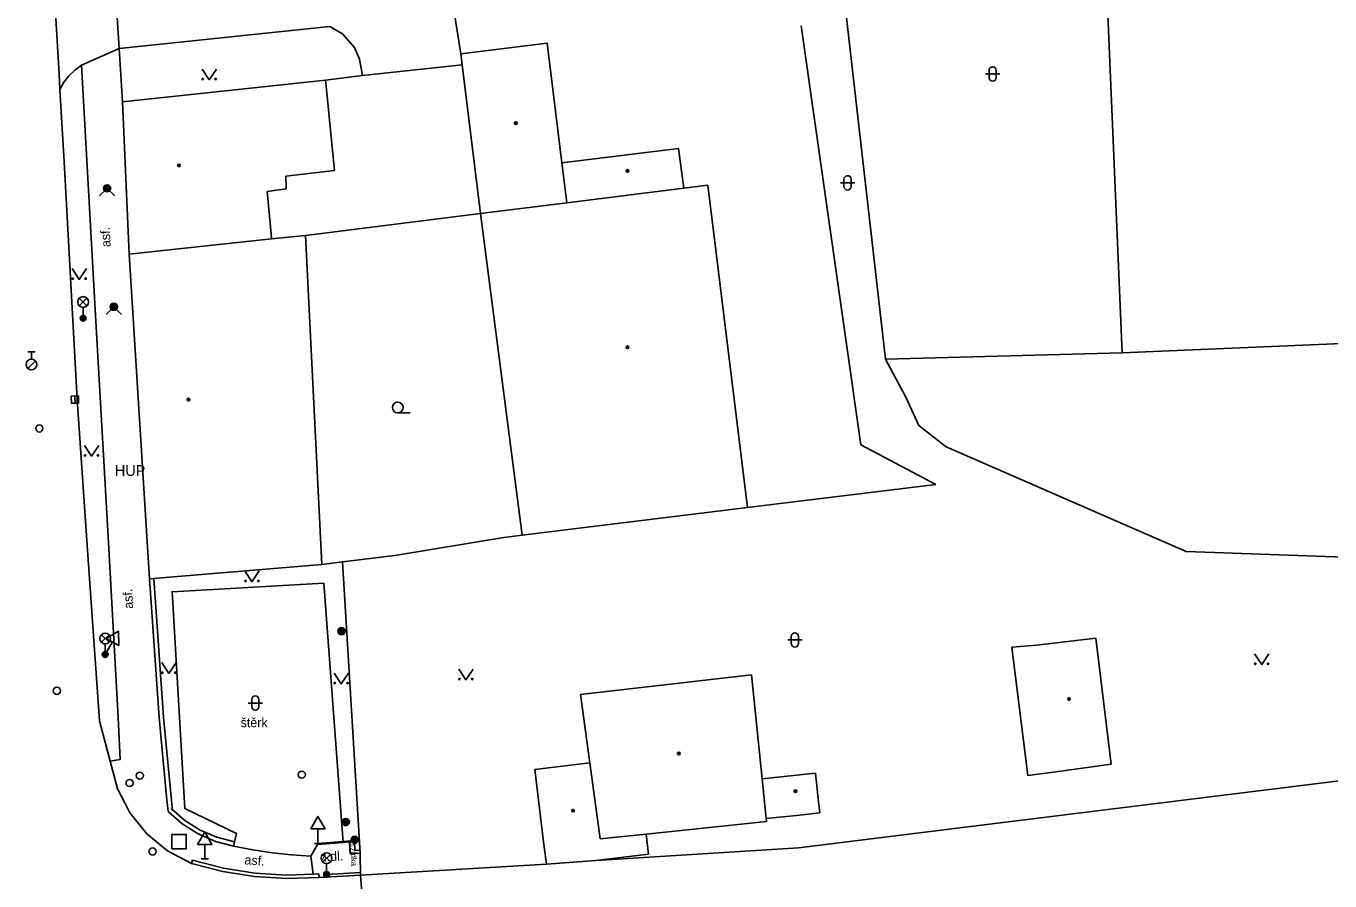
# Model space of a CAD drawing. Extents: x -599951 to -598963, y -1164095 to -1162939.
# Drawn here: x -599227.6 to -599136.7, y -1163104.4 to -1163044.8 of the extents above; entities that cross this region are included whole.
import ezdxf

# ---------------------------------------------------------------- set-up
doc = ezdxf.new("R2010")
doc.units = 0
for name, color, linetype in [('Level 10', 7, 'Continuous'), ('Level 11', 7, 'Continuous'), ('Level 24', 7, 'Continuous'), ('Level 25', 7, 'Continuous'), ('Level 26', 7, 'Continuous'), ('Level 27', 7, 'Continuous'), ('Level 28', 7, 'Continuous'), ('Level 31', 7, 'Continuous'), ('Level 33', 7, 'Continuous'), ('Level 34', 7, 'Continuous'), ('Level 36', 7, 'Continuous'), ('Level 39', 7, 'Continuous'), ('Level 40', 7, 'Continuous'), ('Level 41', 7, 'Continuous'), ('Level 42', 7, 'Continuous'), ('Level 5', 7, 'Continuous'), ('Level 51', 7, 'Continuous'), ('Level 52', 7, 'Continuous'), ('Level 54', 7, 'Continuous'), ('Level 7', 7, 'Continuous'), ('Level 8', 7, 'Continuous'), ('Level 9', 7, 'Continuous')]:
    doc.layers.add(name, color=color, linetype=linetype)

msp = doc.modelspace()

# ---------------------------------------------------------------- linework, layer by layer
at = {"layer": 'Level 10'}
for points in [[(-599223.74, -1163047.53), (-599221.11, -1163046.37)], [(-599224.96, -1163048.71), (-599224.61, -1163048.26), (-599224.2, -1163047.86), (-599223.74, -1163047.53)], [(-599225.24, -1163049.21), (-599224.96, -1163048.71)], [(-599225.24, -1163049.21), (-599224.95, -1163054.27)], [(-599224.95, -1163054.27), (-599224.04, -1163070.83)], [(-599224.04, -1163070.83), (-599223.31, -1163081.34)], [(-599223.31, -1163081.34), (-599222.48, -1163093.24)], [(-599222.48, -1163093.24), (-599221.73, -1163096.06), (-599221.22, -1163097.98)], [(-599221.22, -1163097.98), (-599220.72, -1163098.96), (-599220.36, -1163099.65)], [(-599216.06, -1163103.19), (-599217.73, -1163102.31), (-599219.18, -1163101.12), (-599220.36, -1163099.65)], [(-599207.17, -1163104.16), (-599209.42, -1163104.24), (-599211.67, -1163104.1), (-599213.89, -1163103.75), (-599216.06, -1163103.19)], [(-599204.29, -1163104), (-599207.17, -1163104.16)]]:
    msp.add_lwpolyline(points, dxfattribs=at)
at = {"layer": 'Level 11'}
for points in [[(-599198.92, -1163036.5), (-599197.3, -1163046.74)], [(-599225.82, -1163038.84), (-599225.8, -1163039.38), (-599225.77, -1163039.94), (-599225.3, -1163048.15), (-599225.24, -1163049.21)], [(-599221.11, -1163046.37), (-599206.43, -1163044.82), (-599205.54, -1163045.33), (-599204.7, -1163046.3), (-599204.36, -1163047.11), (-599204.15, -1163048.25)], [(-599223.74, -1163047.53), (-599222.74, -1163065.37), (-599221.82, -1163081.21), (-599221.18, -1163093), (-599221.03, -1163095.93), (-599221.73, -1163096.06)], [(-599206.72, -1163048.56), (-599204.15, -1163048.25), (-599197.21, -1163047.49)], [(-599217.7, -1163099.55), (-599217.8, -1163098.52), (-599218.31, -1163093.01), (-599218.99, -1163083.34)], [(-599206.85, -1163083.65), (-599217.42, -1163084.24), (-599216.54, -1163099.34), (-599212.92, -1163101.09), (-599213.06, -1163101.68), (-599213.13, -1163101.97)], [(-599205.5, -1163101.71), (-599206.85, -1163083.65)], [(-599215.61, -1163101.12), (-599216.72, -1163100.42), (-599217.7, -1163099.55)], [(-599213.13, -1163101.97), (-599214.4, -1163101.64), (-599215.61, -1163101.12)], [(-599207.74, -1163102.68), (-599209.1, -1163102.59), (-599210.45, -1163102.44), (-599211.8, -1163102.24), (-599213.13, -1163101.97)], [(-599207.74, -1163102.68), (-599207.29, -1163101.85)], [(-599215.99, -1163102.95), (-599216.06, -1163103.19)], [(-599207.59, -1163103.92), (-599209.42, -1163103.99), (-599211.64, -1163103.86), (-599213.84, -1163103.51), (-599215.99, -1163102.95)], [(-599207.74, -1163102.68), (-599207.59, -1163103.92)], [(-599207.19, -1163103.91), (-599207.59, -1163103.92)], [(-599207.19, -1163103.91), (-599207.17, -1163104.16)]]:
    msp.add_lwpolyline(points, dxfattribs=at)
at = {"layer": 'Level 24'}
for points in [[(-599204.71, -1163101.59), (-599204.36, -1163101.58)], [(-599204.68, -1163102.28), (-599204.71, -1163101.59)], [(-599204.36, -1163101.58), (-599204.33, -1163102.26)], [(-599204.33, -1163102.26), (-599204.68, -1163102.28)]]:
    msp.add_lwpolyline(points, dxfattribs=at)
at = {"layer": 'Level 25'}
for centre, radius in [((-599205.61, -1163086.99), 0.25), ((-599205.61, -1163086.99), 0.2), ((-599205.61, -1163086.99), 0.15), ((-599205.61, -1163086.99), 0.1), ((-599205.61, -1163086.99), 0.05), ((-599205.31, -1163100.3), 0.25), ((-599205.31, -1163100.3), 0.2), ((-599205.31, -1163100.3), 0.15), ((-599205.31, -1163100.3), 0.1), ((-599205.31, -1163100.3), 0.05), ((-599204.69, -1163101.53), 0.25), ((-599204.69, -1163101.53), 0.2), ((-599204.69, -1163101.53), 0.15), ((-599204.69, -1163101.53), 0.1), ((-599204.69, -1163101.53), 0.05)]:
    msp.add_circle(centre, radius, dxfattribs=at)
at = {"layer": 'Level 26'}
msp.add_lwpolyline([(-599217.43, -1163102.16), (-599216.43, -1163102.16), (-599216.43, -1163101.16), (-599217.43, -1163101.16)], close=True, dxfattribs=at)
at = {"layer": 'Level 27'}
msp.add_line((-599224.199, -1163070.59), (-599224.181, -1163071.09), dxfattribs=at)
msp.add_lwpolyline([(-599224.449, -1163070.599), (-599224.431, -1163071.099), (-599223.931, -1163071.081), (-599223.949, -1163070.581)], close=True, dxfattribs=at)
at = {"layer": 'Level 28'}
for p, q in [((-599227.47, -1163067.515), (-599226.97, -1163067.515)), ((-599227.22, -1163068.015), (-599227.22, -1163067.515)), ((-599227.478, -1163068.662), (-599226.948, -1163068.132))]:
    msp.add_line(p, q, dxfattribs=at)
for centre, radius in [((-599227.22, -1163068.39), 0.375), ((-599226.67, -1163072.85), 0.25), ((-599225.45, -1163091.14), 0.25), ((-599220.38, -1163097.57), 0.25), ((-599218.78, -1163102.35), 0.25)]:
    msp.add_circle(centre, radius, dxfattribs=at)
at = {"layer": 'Level 31'}
for points in [[(-599222.48, -1163056.64), (-599221.95, -1163056.11), (-599221.42, -1163056.64)], [(-599222.01, -1163064.9), (-599221.48, -1163064.37), (-599220.95, -1163064.9)]]:
    msp.add_lwpolyline(points, dxfattribs=at)
for centre, radius in [((-599221.95, -1163056.11), 0.25), ((-599221.95, -1163056.11), 0.18), ((-599221.95, -1163056.11), 0.11), ((-599221.48, -1163064.37), 0.25), ((-599221.48, -1163064.37), 0.18), ((-599221.48, -1163064.37), 0.11), ((-599208.38, -1163096.99), 0.25), ((-599219.67, -1163097.06), 0.25)]:
    msp.add_circle(centre, radius, dxfattribs=at)
at = {"layer": 'Level 33'}
for p, q in [((-599223.885, -1163064.3), (-599223.355, -1163063.77)), ((-599223.885, -1163063.77), (-599223.355, -1163064.3)), ((-599223.62, -1163064.41), (-599223.62, -1163065.16)), ((-599222.345, -1163087.76), (-599221.815, -1163087.23)), ((-599222.345, -1163087.23), (-599221.815, -1163087.76)), ((-599222.08, -1163087.87), (-599222.08, -1163088.62)), ((-599206.915, -1163103.08), (-599206.385, -1163102.55)), ((-599206.915, -1163102.55), (-599206.385, -1163103.08)), ((-599206.65, -1163103.19), (-599206.65, -1163103.94))]:
    msp.add_line(p, q, dxfattribs=at)
for centre, radius in [((-599223.62, -1163064.035), 0.375), ((-599223.62, -1163065.16), 0.2), ((-599223.62, -1163065.16), 0.145), ((-599223.62, -1163065.16), 0.0876), ((-599222.08, -1163087.495), 0.375), ((-599222.08, -1163088.62), 0.2), ((-599222.08, -1163088.62), 0.145), ((-599222.08, -1163088.62), 0.0876), ((-599206.65, -1163102.815), 0.375), ((-599206.65, -1163103.94), 0.2), ((-599206.65, -1163103.94), 0.145), ((-599206.65, -1163103.94), 0.0876)]:
    msp.add_circle(centre, radius, dxfattribs=at)
at = {"layer": 'Level 34'}
for p, q in [((-599221.573, -1163087.737), (-599222.08, -1163088.62)), ((-599207.25, -1163100.762), (-599207.25, -1163101.78)), ((-599215.14, -1163101.852), (-599215.14, -1163102.87)), ((-599207.5, -1163101.78), (-599207, -1163101.78)), ((-599215.39, -1163102.87), (-599214.89, -1163102.87))]:
    msp.add_line(p, q, dxfattribs=at)
for points in [[(-599222.007, -1163087.488), (-599221.14, -1163087.986), (-599221.142, -1163086.986)], [(-599207.75, -1163100.762), (-599206.75, -1163100.762), (-599207.25, -1163099.896)], [(-599215.64, -1163101.852), (-599214.64, -1163101.852), (-599215.14, -1163100.986)]]:
    msp.add_lwpolyline(points, close=True, dxfattribs=at)
at = {"layer": 'Level 36'}
for p, q in [((-599160.726, -1163048.136), (-599159.726, -1163048.136)), ((-599160.476, -1163047.886), (-599160.476, -1163048.386)), ((-599159.976, -1163047.886), (-599159.976, -1163048.386)), ((-599170.836, -1163055.726), (-599169.836, -1163055.726)), ((-599170.586, -1163055.476), (-599170.586, -1163055.976)), ((-599170.086, -1163055.476), (-599170.086, -1163055.976)), ((-599201.69, -1163071.765), (-599200.815, -1163071.765)), ((-599174.506, -1163087.596), (-599173.506, -1163087.596)), ((-599174.256, -1163087.346), (-599174.256, -1163087.846)), ((-599173.756, -1163087.346), (-599173.756, -1163087.846)), ((-599212.116, -1163091.996), (-599211.116, -1163091.996)), ((-599211.866, -1163091.746), (-599211.866, -1163092.246)), ((-599211.366, -1163091.746), (-599211.366, -1163092.246))]:
    msp.add_line(p, q, dxfattribs=at)
for points in [[(-599215.33, -1163047.79), (-599214.83, -1163048.54), (-599214.33, -1163047.79)], [(-599224.39, -1163061.71), (-599223.89, -1163062.46), (-599223.39, -1163061.71)], [(-599223.53, -1163074.03), (-599223.03, -1163074.78), (-599222.53, -1163074.03)], [(-599212.35, -1163082.79), (-599211.85, -1163083.54), (-599211.35, -1163082.79)], [(-599141.97, -1163088.56), (-599141.47, -1163089.31), (-599140.97, -1163088.56)], [(-599218.14, -1163089.18), (-599217.64, -1163089.93), (-599217.14, -1163089.18)], [(-599206.13, -1163089.91), (-599205.63, -1163090.66), (-599205.13, -1163089.91)], [(-599197.44, -1163089.63), (-599196.94, -1163090.38), (-599196.44, -1163089.63)]]:
    msp.add_lwpolyline(points, dxfattribs=at)
for centre, radius in [((-599215.28, -1163048.49), 0.05), ((-599214.381, -1163048.49), 0.05), ((-599224.34, -1163062.41), 0.05), ((-599223.441, -1163062.41), 0.05), ((-599201.69, -1163071.39), 0.375), ((-599223.48, -1163074.73), 0.05), ((-599222.581, -1163074.73), 0.05), ((-599212.3, -1163083.49), 0.05), ((-599211.401, -1163083.49), 0.05), ((-599141.92, -1163089.26), 0.05), ((-599141.021, -1163089.26), 0.05), ((-599218.09, -1163089.88), 0.05), ((-599217.191, -1163089.88), 0.05), ((-599197.39, -1163090.33), 0.05), ((-599196.491, -1163090.33), 0.05), ((-599206.08, -1163090.61), 0.05), ((-599205.181, -1163090.61), 0.05)]:
    msp.add_circle(centre, radius, dxfattribs=at)
for centre, start, end in [((-599160.226, -1163047.886), 0, 180), ((-599160.226, -1163048.386), 180, 0), ((-599170.336, -1163055.476), 0, 180), ((-599170.336, -1163055.976), 180, 0), ((-599174.006, -1163087.346), 0, 180), ((-599174.006, -1163087.846), 180, 0), ((-599211.616, -1163091.746), 0, 180), ((-599211.616, -1163092.246), 180, 0)]:
    msp.add_arc(centre, 0.25, start, end, dxfattribs=at)
at = {"layer": 'Level 39'}
for centre, radius in [((-599193.46, -1163051.57), 0.09), ((-599193.46, -1163051.57), 0.0398), ((-599216.94, -1163054.51), 0.09), ((-599216.94, -1163054.51), 0.0398), ((-599185.68, -1163054.89), 0.09), ((-599185.68, -1163054.89), 0.0398), ((-599185.68, -1163067.19), 0.09), ((-599185.68, -1163067.19), 0.0398), ((-599216.27, -1163070.84), 0.09), ((-599216.27, -1163070.84), 0.0398), ((-599154.9, -1163091.72), 0.09), ((-599154.9, -1163091.72), 0.0398), ((-599182.1, -1163095.51), 0.09), ((-599182.1, -1163095.51), 0.0398), ((-599173.96, -1163098.14), 0.09), ((-599173.96, -1163098.14), 0.0398), ((-599189.47, -1163099.5), 0.09), ((-599189.47, -1163099.5), 0.0398)]:
    msp.add_circle(centre, radius, dxfattribs=at)
at = {"layer": 'Level 5'}
for points in [[(-599191.28, -1163045.99), (-599197.3, -1163046.74)], [(-599197.3, -1163046.74), (-599197.21, -1163047.49), (-599195.92, -1163057.86)], [(-599190.25, -1163054.32), (-599191.28, -1163045.99)], [(-599220.88, -1163050.07), (-599206.72, -1163048.56)], [(-599206.72, -1163048.56), (-599206.68, -1163048.98)], [(-599206.68, -1163048.98), (-599206.09, -1163054.87)], [(-599220.88, -1163050.07), (-599220.42, -1163060.71)], [(-599190.25, -1163054.32), (-599182.11, -1163053.32)], [(-599182.11, -1163053.32), (-599181.75, -1163056.1)], [(-599206.09, -1163054.87), (-599209.5, -1163055.27)], [(-599189.9, -1163057.11), (-599190.25, -1163054.32)], [(-599209.5, -1163055.27), (-599209.47, -1163056.15)], [(-599209.47, -1163056.15), (-599210.78, -1163056.32)], [(-599210.78, -1163056.32), (-599210.51, -1163059.28)], [(-599181.75, -1163056.1), (-599189.9, -1163057.11)], [(-599181.75, -1163056.1), (-599180.08, -1163055.89)], [(-599180.08, -1163055.89), (-599177.32, -1163078.37)], [(-599195.92, -1163057.86), (-599189.9, -1163057.11)], [(-599193.02, -1163080.29), (-599195.92, -1163057.86)], [(-599210.51, -1163059.28), (-599210.48, -1163059.64)], [(-599210.48, -1163059.64), (-599208.13, -1163059.4)], [(-599208.13, -1163059.4), (-599206.97, -1163082.34)], [(-599210.48, -1163059.64), (-599220.42, -1163060.71)], [(-599220.42, -1163060.71), (-599218.99, -1163083.34)], [(-599177.32, -1163078.37), (-599193.02, -1163080.29)], [(-599218.99, -1163083.34), (-599206.97, -1163082.34)], [(-599157.14, -1163087.97), (-599153.04, -1163087.48)], [(-599153.04, -1163087.48), (-599151.96, -1163096.26)], [(-599158.88, -1163088.11), (-599157.14, -1163087.97)], [(-599157.77, -1163097.04), (-599158.88, -1163088.11)], [(-599188.94, -1163091.39), (-599177.03, -1163090.04)], [(-599177.03, -1163090.04), (-599176.29, -1163097.27)], [(-599188.29, -1163096.17), (-599188.94, -1163091.39)], [(-599188.29, -1163096.17), (-599192.14, -1163096.64)], [(-599192.14, -1163096.64), (-599191.52, -1163101.68)], [(-599187.57, -1163101.46), (-599188.29, -1163096.17)], [(-599151.96, -1163096.26), (-599155.98, -1163096.81)], [(-599176.29, -1163097.27), (-599172.57, -1163096.88)], [(-599176.29, -1163097.27), (-599176.01, -1163100.05)], [(-599172.57, -1163096.88), (-599172.36, -1163098.88)], [(-599155.98, -1163096.81), (-599157.77, -1163097.04)], [(-599172.36, -1163098.88), (-599172.28, -1163099.66)], [(-599175.99, -1163100.25), (-599184.38, -1163101.13)], [(-599173.89, -1163099.83), (-599176.01, -1163100.05)], [(-599176.01, -1163100.05), (-599175.99, -1163100.25)], [(-599172.28, -1163099.66), (-599173.89, -1163099.83)], [(-599184.38, -1163101.13), (-599187.57, -1163101.46)], [(-599184.21, -1163102.53), (-599184.38, -1163101.13)], [(-599191.52, -1163101.68), (-599191.33, -1163103.22)], [(-599191.33, -1163103.22), (-599187.89, -1163102.98)], [(-599187.89, -1163102.98), (-599184.21, -1163102.53)]]:
    msp.add_lwpolyline(points, dxfattribs=at)
at = {"layer": 'Level 51'}
for points in [[(-599167.7, -1163068.03), (-599171.97, -1163030.55)], [(-599173.56, -1163044.77), (-599169.42, -1163074)], [(-599195.92, -1163057.86), (-599208.13, -1163059.4)], [(-599151.19, -1163067.57), (-599167.7, -1163068.03)], [(-599166.27, -1163070.68), (-599167.7, -1163068.03)], [(-599165.37, -1163072.64), (-599166.27, -1163070.68)], [(-599163.47, -1163074.14), (-599165.37, -1163072.64)], [(-599169.42, -1163074), (-599164.18, -1163076.76)], [(-599146.74, -1163081.44), (-599163.47, -1163074.14)], [(-599164.18, -1163076.76), (-599177.32, -1163078.37)], [(-599193.02, -1163080.29), (-599194.3, -1163080.46)], [(-599194.3, -1163080.46), (-599201.9, -1163081.71)], [(-599130.53, -1163082.02), (-599146.74, -1163081.44)], [(-599187.89, -1163102.98), (-599173.75, -1163102.09)], [(-599204.29, -1163104), (-599191.33, -1163103.22)]]:
    msp.add_lwpolyline(points, dxfattribs=at)
at = {"layer": 'Level 52'}
for points in [[(-599151.19, -1163067.57), (-599153.21, -1163019.83)], [(-599132.59, -1163066.79), (-599151.19, -1163067.57)]]:
    msp.add_lwpolyline(points, dxfattribs=at)
at = {"layer": 'Level 54'}
msp.add_lwpolyline([(-599126.5, -1163096.23), (-599173.75, -1163102.09)], dxfattribs=at)
at = {"layer": 'Level 7'}
for points in [[(-599221.09, -1163046.73), (-599220.88, -1163050.07)], [(-599206.97, -1163082.34), (-599205.53, -1163082.14), (-599201.9, -1163081.71)], [(-599205.53, -1163082.14), (-599204.3, -1163102.46), (-599204.3, -1163102.53)], [(-599205.05, -1163101.68), (-599205.5, -1163101.71), (-599207.29, -1163101.85)], [(-599205.05, -1163101.68), (-599205, -1163102.5)], [(-599205, -1163102.5), (-599204.3, -1163102.46)]]:
    msp.add_lwpolyline(points, dxfattribs=at)
at = {"layer": 'Level 8'}
for points in [[(-599221.45, -1163040.91), (-599221.43, -1163041.25), (-599221.11, -1163046.37), (-599221.09, -1163046.73)], [(-599204.29, -1163104), (-599204.3, -1163102.53)], [(-599203.78, -1163110.83), (-599204.29, -1163104)]]:
    msp.add_lwpolyline(points, dxfattribs=at)
at = {"layer": 'Level 9'}
for points in [[(-599218.69, -1163083.32), (-599218.01, -1163092.99)], [(-599218.01, -1163092.99), (-599217.4, -1163099.52)], [(-599214.31, -1163101.36), (-599215.47, -1163100.85), (-599216.54, -1163100.18), (-599217.49, -1163099.34)], [(-599214.31, -1163101.36), (-599213.06, -1163101.68)], [(-599204.71, -1163101.59), (-599205.5, -1163101.65), (-599207.25, -1163101.78)], [(-599204.3, -1163103.81), (-599206.65, -1163103.94)]]:
    msp.add_lwpolyline(points, dxfattribs=at)

# ---------------------------------------------------------------- texts
at = {"layer": 'Level 40'}
for s, rotation, p in [('asf.', 93.11052, (-599221.7, -1163060.19)), ('asf.', 93.11052, (-599220.13, -1163085.41)), ('asf.', 355.7074, (-599212.39, -1163103.24)), ('z.dl.', 3.15126, (-599207.06, -1163103.05))]:
    msp.add_text(s, height=0.65, rotation=rotation, dxfattribs=at).set_placement(p)
msp.add_text('štěrk', height=0.65, dxfattribs=at).set_placement((-599212.64, -1163093.68))
at = {"layer": 'Level 41'}
msp.add_text('HUP', height=0.75, dxfattribs=at).set_placement((-599221.4, -1163076.16))
at = {"layer": 'Level 42'}
msp.add_text('b.zídka', height=0.4, rotation=273, dxfattribs=at).set_placement((-599205.01, -1163101.65))

doc.saveas('drawing.dxf')
